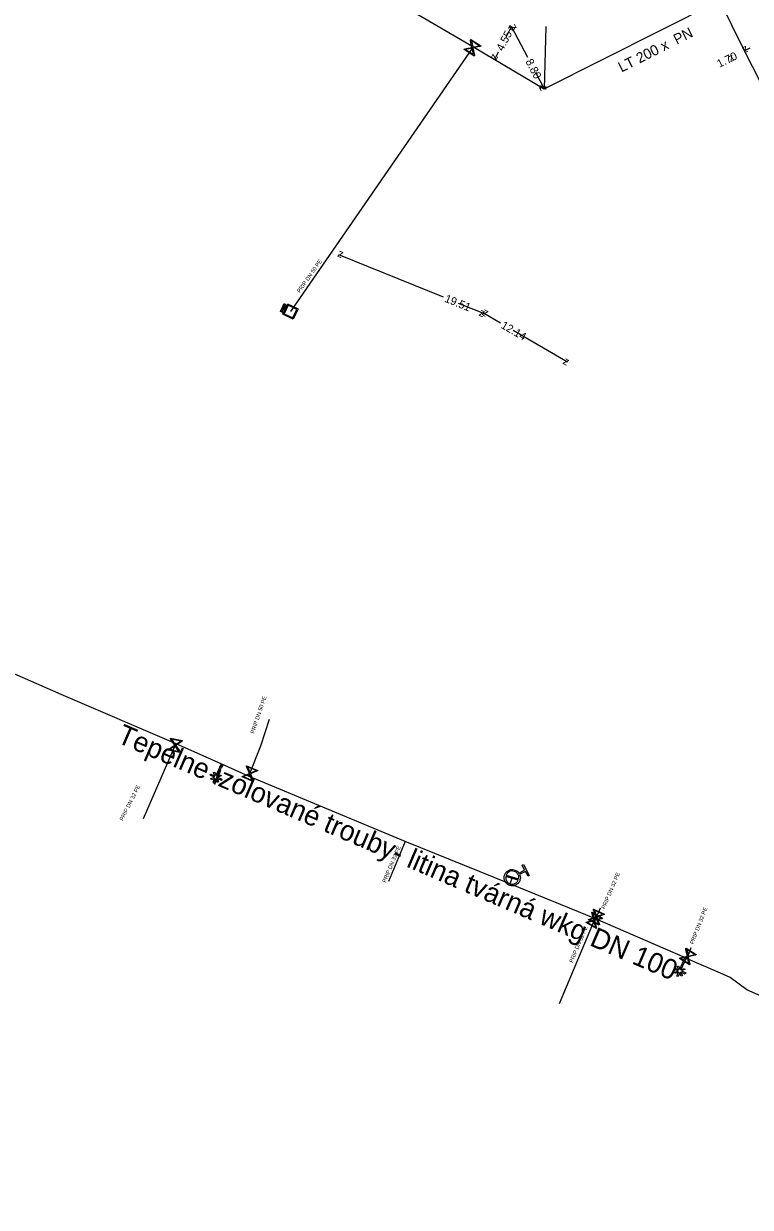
# Model space of a CAD drawing. Extents: x -643544 to -637295, y -1119190 to -1111715.
# Drawn here: x -642544.8 to -642454, y -1114742.2 to -1114594.3 of the extents above; entities that cross this region are included whole.
import ezdxf

# ---------------------------------------------------------------- set-up
doc = ezdxf.new("R2010")
doc.units = 0
for name, color, linetype in [('Default', 7, 'Continuous'), ('VP Hydrant', 7, 'Continuous'), ('VP Kótování', 7, 'Continuous'), ('VP Popis nerozlišený', 7, 'Continuous'), ('VP Popis přípojky', 7, 'Continuous'), ('VP Přípojka', 7, 'Continuous'), ('VP Změna materiálu', 7, 'Continuous'), ('VP Řad', 7, 'Continuous'), ('VP Řad - popis', 7, 'Continuous'), ('VP Šachta', 7, 'Continuous'), ('VP Šoupě', 7, 'Continuous')]:
    doc.layers.add(name, color=color, linetype=linetype)

msp = doc.modelspace()

# ---------------------------------------------------------------- linework, layer by layer
at = {"layer": 'Default'}
for points in [[(-642512.35, -1114629.43), (-642512.33, -1114629.4), (-642512.32, -1114629.38), (-642512.31, -1114629.36), (-642512.29, -1114629.35), (-642512.27, -1114629.34), (-642512.24, -1114629.34), (-642512.22, -1114629.34), (-642512.2, -1114629.35), (-642512.15, -1114629.37), (-642512.14, -1114629.41), (-642512.12, -1114629.45), (-642512.15, -1114629.51)], [(-642512.19, -1114629.5), (-642512.17, -1114629.46), (-642512.18, -1114629.43), (-642512.19, -1114629.41), (-642512.22, -1114629.39), (-642512.24, -1114629.38), (-642512.25, -1114629.39), (-642512.27, -1114629.39), (-642512.29, -1114629.4), (-642512.29, -1114629.41), (-642512.31, -1114629.44)], [(-642512.69, -1114630.16), (-642512.67, -1114630.12), (-642512.66, -1114630.11), (-642512.65, -1114630.09), (-642512.63, -1114630.07), (-642512.61, -1114630.06), (-642512.59, -1114630.06), (-642512.56, -1114630.06), (-642512.54, -1114630.07), (-642512.5, -1114630.09), (-642512.48, -1114630.13), (-642512.46, -1114630.17), (-642512.5, -1114630.24)], [(-642512.53, -1114630.22), (-642512.51, -1114630.18), (-642512.52, -1114630.16), (-642512.53, -1114630.13), (-642512.56, -1114630.12), (-642512.58, -1114630.11), (-642512.6, -1114630.11), (-642512.61, -1114630.12), (-642512.63, -1114630.13), (-642512.64, -1114630.14), (-642512.65, -1114630.17)], [(-642512.54, -1114629.84), (-642512.52, -1114629.8), (-642512.5, -1114629.78), (-642512.48, -1114629.76), (-642512.46, -1114629.76), (-642512.43, -1114629.76), (-642512.4, -1114629.77), (-642512.37, -1114629.79), (-642512.35, -1114629.82), (-642512.34, -1114629.85), (-642512.36, -1114629.9), (-642512.34, -1114629.89), (-642512.33, -1114629.88), (-642512.3, -1114629.87), (-642512.27, -1114629.87)], [(-642512.4, -1114629.92), (-642512.39, -1114629.89), (-642512.39, -1114629.87), (-642512.39, -1114629.85), (-642512.4, -1114629.84), (-642512.41, -1114629.82), (-642512.42, -1114629.81), (-642512.44, -1114629.8), (-642512.47, -1114629.81), (-642512.49, -1114629.82), (-642512.51, -1114629.86)], [(-642512.27, -1114629.92), (-642512.3, -1114629.92), (-642512.32, -1114629.93), (-642512.35, -1114629.93), (-642512.36, -1114629.94), (-642512.37, -1114629.95), (-642512.37, -1114629.96), (-642512.38, -1114629.96), (-642512.39, -1114629.98)], [(-642482.85, -1114700.64), (-642482.7, -1114700.97), (-642482.81, -1114701.32), (-642482.93, -1114701.71), (-642483.29, -1114701.91), (-642483.66, -1114702.11), (-642484.05, -1114701.99), (-642484.45, -1114701.87), (-642484.65, -1114701.5), (-642484.85, -1114701.14), (-642484.73, -1114700.75), (-642484.61, -1114700.35), (-642484.25, -1114700.15), (-642483.88, -1114699.95), (-642483.49, -1114700.07), (-642483.13, -1114700.17), (-642482.94, -1114700.47)], [(-642482.97, -1114701.17), (-642482.91, -1114700.9), (-642483.05, -1114700.64), (-642483.22, -1114700.34), (-642483.54, -1114700.25), (-642483.86, -1114700.15), (-642484.16, -1114700.31), (-642484.41, -1114700.45), (-642484.52, -1114700.71)], [(-642484.57, -1114700.89), (-642484.62, -1114701.16), (-642484.48, -1114701.41), (-642484.32, -1114701.71), (-642484, -1114701.81), (-642483.68, -1114701.9), (-642483.38, -1114701.74), (-642483.13, -1114701.6), (-642483.02, -1114701.35)]]:
    msp.add_open_spline(points, degree=3, dxfattribs=at)
at = {"layer": 'VP Hydrant'}
for points in [[(-642482.94, -1114700.47), (-642482.22, -1114700.08), (-642482.54, -1114699.48), (-642482.38, -1114699.39), (-642481.64, -1114700.76), (-642481.8, -1114700.85), (-642482.13, -1114700.24), (-642482.85, -1114700.64)], [(-642483.02, -1114701.35), (-642484.57, -1114700.89)], [(-642484.52, -1114700.71), (-642482.97, -1114701.17)]]:
    msp.add_lwpolyline(points, dxfattribs=at)
at = {"layer": 'VP Kótování'}
for points in [[(-642484.59, -1114596.08), (-642483.87, -1114594.68)], [(-642481.84, -1114598.54), (-642483.87, -1114594.68)], [(-642479.58, -1114594.69), (-642479.79, -1114602.47)], [(-642485.53, -1114597.87), (-642485.96, -1114598.72)], [(-642454.09, -1114597.4), (-642454.76, -1114597.73)], [(-642480.88, -1114600.38), (-642479.79, -1114602.47)], [(-642492.35, -1114628.49), (-642505.46, -1114623.2)], [(-642490.52, -1114629.23), (-642487.37, -1114630.5)], [(-642485.23, -1114631.74), (-642487.37, -1114630.5)], [(-642483.67, -1114632.64), (-642476.86, -1114636.58)]]:
    msp.add_lwpolyline(points, dxfattribs=at)
at = {"layer": 'VP Přípojka'}
for points in [[(-642488.68, -1114597.19), (-642488.74, -1114597.33), (-642511.49, -1114630.3)], [(-642516.72, -1114688.35), (-642516.56, -1114688.03), (-642515.21, -1114684.54), (-642514.09, -1114681.22)], [(-642525.76, -1114684.3), (-642525.89, -1114684.49), (-642529.89, -1114693.66)], [(-642497.16, -1114696.52), (-642499.24, -1114701.5)], [(-642483.77, -1114701.03), (-642484.09, -1114701.79)], [(-642473.36, -1114706.18), (-642473.25, -1114705.95), (-642472.76, -1114704.79)], [(-642473.43, -1114706.15), (-642473.53, -1114706.37), (-642477.9, -1114716.79)], [(-642461.98, -1114711.12), (-642461.83, -1114710.88), (-642461.39, -1114709.75)]]:
    msp.add_lwpolyline(points, dxfattribs=at)
at = {"layer": 'VP Změna materiálu'}
for points in [[(-642520.79, -1114688.68), (-642521.01, -1114689.17), (-642521.15, -1114689.11), (-642520.93, -1114688.62), (-642521.37, -1114688.79), (-642521.43, -1114688.64), (-642520.99, -1114688.47), (-642521.52, -1114688.24), (-642521.45, -1114688.09), (-642520.92, -1114688.33), (-642521.09, -1114687.89), (-642520.94, -1114687.84), (-642520.78, -1114688.27), (-642520.13, -1114686.83), (-642519.99, -1114686.89), (-642520.64, -1114688.34), (-642520.19, -1114688.17), (-642520.14, -1114688.32), (-642520.58, -1114688.49), (-642520.05, -1114688.72), (-642520.11, -1114688.87), (-642520.64, -1114688.63), (-642520.47, -1114689.07), (-642520.62, -1114689.12), (-642520.79, -1114688.68)], [(-642462.83, -1114712.89), (-642463.05, -1114713.38), (-642463.19, -1114713.32), (-642462.98, -1114712.83), (-642463.41, -1114713), (-642463.47, -1114712.86), (-642463.04, -1114712.69), (-642463.56, -1114712.46), (-642463.5, -1114712.31), (-642462.96, -1114712.55), (-642463.14, -1114712.11), (-642462.99, -1114712.05), (-642462.82, -1114712.48), (-642462.19, -1114711.03), (-642462.05, -1114711.09), (-642462.68, -1114712.55), (-642462.24, -1114712.37), (-642462.19, -1114712.52), (-642462.63, -1114712.69), (-642462.09, -1114712.93), (-642462.15, -1114713.07), (-642462.68, -1114712.84), (-642462.51, -1114713.27), (-642462.66, -1114713.33), (-642462.83, -1114712.89)]]:
    msp.add_lwpolyline(points, dxfattribs=at)
at = {"layer": 'VP Řad'}
for points in [[(-642584.83, -1114524.17), (-642568.45, -1114539.86), (-642567.64, -1114540.55), (-642548.2, -1114558.79), (-642528.83, -1114573.27), (-642526.19, -1114575.27), (-642504.2, -1114588.12), (-642488.68, -1114597.19), (-642479.79, -1114602.47), (-642458.06, -1114591.57), (-642457.84, -1114591.48)], [(-642387.06, -1114678.29), (-642392.49, -1114672.86), (-642410.03, -1114655.31), (-642423.8, -1114641.28), (-642425.95, -1114639.38), (-642437.35, -1114627.81), (-642442.25, -1114622.72), (-642447.84, -1114611.26), (-642454.76, -1114597.73), (-642457.84, -1114591.48)], [(-642520.06, -1114686.86), (-642525.76, -1114684.3), (-642540.13, -1114678.16), (-642549.46, -1114674.06)], [(-642473.36, -1114706.18), (-642473.43, -1114706.15), (-642484.09, -1114701.79), (-642497.16, -1114696.52), (-642516.72, -1114688.35), (-642520.06, -1114686.86)], [(-642462.12, -1114711.06), (-642473.36, -1114706.18)], [(-642386.74, -1114742.22), (-642387.13, -1114742.11), (-642398.62, -1114738.77), (-642404.07, -1114737.2), (-642404.99, -1114736.82), (-642415.4, -1114732.19), (-642427.46, -1114726.82), (-642438.11, -1114722.17), (-642450.77, -1114716.66), (-642454.47, -1114715.04), (-642456.55, -1114713.52), (-642457.76, -1114712.98), (-642461.98, -1114711.12), (-642462.12, -1114711.06)]]:
    msp.add_lwpolyline(points, dxfattribs=at)
at = {"layer": 'VP Šachta'}
for points in [[(-642512.13, -1114629.81), (-642512.46, -1114629.66), (-642512.44, -1114629.62), (-642512.11, -1114629.77), (-642512.13, -1114629.81)], [(-642511.85, -1114629.35), (-642510.53, -1114629.97), (-642511.13, -1114631.25), (-642512.45, -1114630.63), (-642511.85, -1114629.35)], [(-642512.08, -1114629.7), (-642512.41, -1114629.55), (-642512.35, -1114629.43)], [(-642512.31, -1114629.44), (-642512.35, -1114629.53), (-642512.23, -1114629.58)], [(-642512.28, -1114630.57), (-642511.19, -1114631.08), (-642510.7, -1114630.02), (-642511.79, -1114629.51), (-642512.28, -1114630.57)], [(-642512.23, -1114629.58), (-642512.19, -1114629.5)], [(-642512.15, -1114629.51), (-642512.19, -1114629.6), (-642512.06, -1114629.66), (-642512.08, -1114629.7)], [(-642512.42, -1114630.43), (-642512.75, -1114630.28), (-642512.69, -1114630.16)], [(-642512.65, -1114630.17), (-642512.69, -1114630.25), (-642512.57, -1114630.31)], [(-642512.29, -1114630.14), (-642512.61, -1114629.99), (-642512.54, -1114629.84)], [(-642512.57, -1114630.31), (-642512.53, -1114630.22)], [(-642512.51, -1114629.86), (-642512.55, -1114629.96), (-642512.45, -1114630.01)], [(-642512.5, -1114630.24), (-642512.53, -1114630.32), (-642512.4, -1114630.39), (-642512.42, -1114630.43)], [(-642512.45, -1114630.01), (-642512.4, -1114629.92)], [(-642512.39, -1114629.98), (-642512.41, -1114630.03), (-642512.27, -1114630.1), (-642512.29, -1114630.14)], [(-642512.27, -1114629.87), (-642512.15, -1114629.85), (-642512.18, -1114629.91), (-642512.27, -1114629.92)]]:
    msp.add_lwpolyline(points, dxfattribs=at)
at = {"layer": 'VP Šoupě'}
for points in [[(-642488.96, -1114596.29), (-642487.71, -1114597.11), (-642487.74, -1114597.17), (-642487.87, -1114597.19), (-642488.69, -1114597.36), (-642488.49, -1114598.31), (-642488.53, -1114598.37), (-642489.79, -1114597.54), (-642489.75, -1114597.49), (-642488.8, -1114597.29), (-642488.97, -1114596.47), (-642489, -1114596.34), (-642488.96, -1114596.29)], [(-642488.88, -1114596.45), (-642488.71, -1114597.27), (-642487.89, -1114597.1), (-642488.88, -1114596.45)], [(-642488.61, -1114598.2), (-642488.78, -1114597.38), (-642489.6, -1114597.55), (-642488.61, -1114598.2)], [(-642526.48, -1114683.61), (-642525.01, -1114683.9), (-642525.02, -1114683.97), (-642525.13, -1114684.04), (-642525.83, -1114684.5), (-642525.29, -1114685.31), (-642525.3, -1114685.37), (-642526.77, -1114685.08), (-642526.76, -1114685.02), (-642525.95, -1114684.48), (-642526.42, -1114683.78), (-642526.49, -1114683.68), (-642526.48, -1114683.61)], [(-642526.34, -1114683.73), (-642525.88, -1114684.43), (-642525.18, -1114683.96), (-642526.34, -1114683.73)], [(-642525.43, -1114685.25), (-642525.9, -1114684.55), (-642526.6, -1114685.02), (-642525.43, -1114685.25)], [(-642516.97, -1114687.05), (-642515.58, -1114687.63), (-642515.61, -1114687.69), (-642515.73, -1114687.73), (-642516.5, -1114688.06), (-642516.13, -1114688.95), (-642516.16, -1114689.01), (-642517.54, -1114688.44), (-642517.52, -1114688.38), (-642516.62, -1114688.01), (-642516.94, -1114687.23), (-642516.99, -1114687.12), (-642516.97, -1114687.05)], [(-642516.86, -1114687.2), (-642516.54, -1114687.98), (-642515.77, -1114687.65), (-642516.86, -1114687.2)], [(-642516.26, -1114688.87), (-642516.59, -1114688.09), (-642517.36, -1114688.41), (-642516.26, -1114688.87)], [(-642473.61, -1114704.95), (-642472.25, -1114705.59), (-642472.28, -1114705.65), (-642472.4, -1114705.69), (-642473.19, -1114705.98), (-642472.87, -1114706.89), (-642472.89, -1114706.95), (-642474.25, -1114706.31), (-642474.22, -1114706.25), (-642473.31, -1114705.92), (-642473.59, -1114705.13), (-642473.64, -1114705.01), (-642473.61, -1114704.95)], [(-642473.51, -1114705.11), (-642473.22, -1114705.9), (-642472.44, -1114705.61), (-642473.51, -1114705.11)], [(-642473.8, -1114705.35), (-642472.5, -1114706.1), (-642472.54, -1114706.16), (-642472.66, -1114706.19), (-642473.47, -1114706.4), (-642473.22, -1114707.34), (-642473.25, -1114707.4), (-642474.55, -1114706.64), (-642474.52, -1114706.59), (-642473.58, -1114706.34), (-642473.8, -1114705.53), (-642473.83, -1114705.4), (-642473.8, -1114705.35)], [(-642473.34, -1114707.24), (-642473.56, -1114706.42), (-642474.37, -1114706.64), (-642473.34, -1114707.24)], [(-642472.99, -1114706.8), (-642473.28, -1114706.01), (-642474.07, -1114706.29), (-642472.99, -1114706.8)], [(-642473.71, -1114705.51), (-642473.49, -1114706.32), (-642472.69, -1114706.1), (-642473.71, -1114705.51)], [(-642462.05, -1114709.84), (-642460.79, -1114710.65), (-642460.83, -1114710.71), (-642460.95, -1114710.73), (-642461.77, -1114710.91), (-642461.56, -1114711.86), (-642461.6, -1114711.92), (-642462.86, -1114711.11), (-642462.83, -1114711.05), (-642461.88, -1114710.85), (-642462.06, -1114710.03), (-642462.09, -1114709.9), (-642462.05, -1114709.84)], [(-642461.68, -1114711.76), (-642461.86, -1114710.93), (-642462.68, -1114711.11), (-642461.68, -1114711.76)], [(-642461.97, -1114710.01), (-642461.79, -1114710.83), (-642460.97, -1114710.65), (-642461.97, -1114710.01)]]:
    msp.add_lwpolyline(points, dxfattribs=at)

# ---------------------------------------------------------------- texts
at = {"layer": 'VP Kótování'}
for s, rotation, p in [('4.55', 62.5958, (-642484.94, -1114597.84)), ('z', 62.5958, (-642483.66, -1114595.35)), ('z', 117.66, (-642483.2, -1114594.89)), ('z', 206.4895, (-642454.54, -1114597.06)), ('z', 242.5957, (-642486.18, -1114598.04)), ('1.70', 26.4896, (-642457.88, -1114599.85)), ('z', 26.4896, (-642456.5, -1114599.16)), ('8.80', 297.66, (-642482.15, -1114599.04)), ('z', 297.66, (-642480.46, -1114602.26)), ('z', 268.524, (-642480.27, -1114601.96)), ('z', 158.0241, (-642504.81, -1114622.92)), ('19.51', 338.0241, (-642492.31, -1114629.05)), ('z', 338.024, (-642488.02, -1114630.78)), ('z', 149.9508, (-642486.69, -1114630.32)), ('12.14', 329.9508, (-642485.27, -1114632.29)), ('z', 329.9508, (-642477.54, -1114636.76))]:
    msp.add_text(s, height=1, rotation=rotation, dxfattribs=at).set_placement(p)
at = {"layer": 'VP Popis nerozlišený'}
msp.add_text('Tepelne izolované trouby- litina tvárná wkg DN 100', height=2.5, rotation=336.7668, dxfattribs=at).set_placement((-642533.31, -1114684.08))
at = {"layer": 'VP Popis přípojky'}
for s, rotation, p in [('PRIP DN 50 PE', 54.9074, (-642510.31, -1114628)), ('PRIP DN 50 PE', 71.3067, (-642516.03, -1114683.07)), ('PRIP DN 32 PE', 63.4246, (-642532.42, -1114693.97)), ('PRIP DN 32 PE', 67.3377, (-642499.57, -1114701.69)), ('PRIP DN 32 PE', 67.1067, (-642472.19, -1114705)), ('PRIP DN 32 PE', 68.8402, (-642461.12, -1114709.39)), ('PRIP DN 32 PE', 67.2315, (-642476.21, -1114711.71))]:
    msp.add_text(s, height=0.5, rotation=rotation, dxfattribs=at).set_placement(p)
at = {"layer": 'VP Řad - popis'}
msp.add_text('LT 200 x  PN ', height=1.3, rotation=26.6546, dxfattribs=at).set_placement((-642470.12, -1114600.44))

doc.saveas('drawing.dxf')
